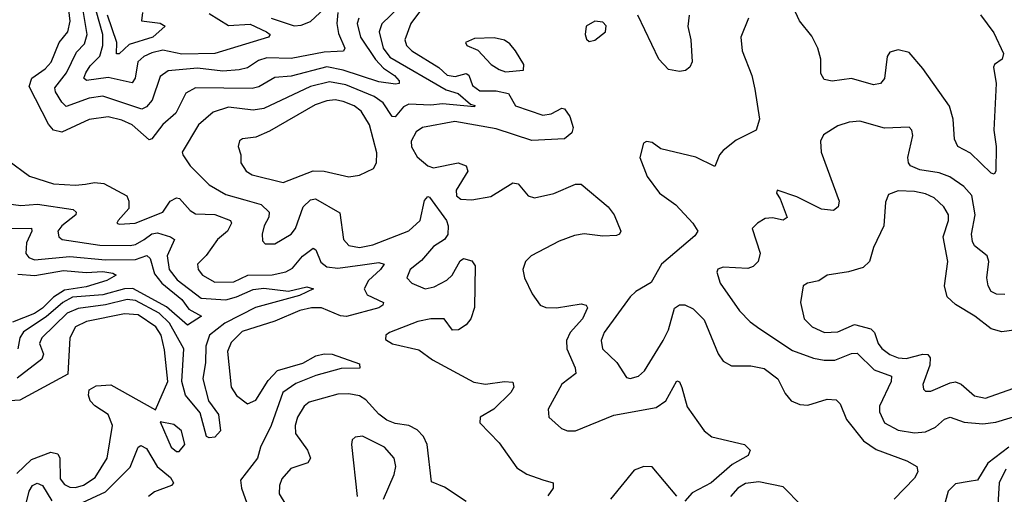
# Model space of a CAD drawing. Extents: x 1678431 to 1860718, y 384618 to 522882.
# Tile 257 of 473: x 1732271 to 1735874, y 492703 to 494439. Entities that reach past the tile are written whole.
import ezdxf

# ---------------------------------------------------------------- set-up
doc = ezdxf.new("R2010")
doc.units = 0

msp = doc.modelspace()

# ---------------------------------------------------------------- linework, layer by layer
at = {"layer": '0CON10XD'}
for points in [[(1733512, 494445), (1733506.2, 494425), (1733518.4, 494375), (1733573.6, 494293.6), (1733601.9, 494261.9), (1733642.4, 494235), (1733659.2, 494215), (1733660, 494205), (1733646.6, 494203.4), (1733585, 494212.2), (1733455, 494254.6), (1733395, 494267), (1733265, 494232), (1733205, 494227), (1733146.2, 494193.8), (1733122.3, 494187.7), (1732915, 494190), (1732879.2, 494170.8), (1732842.8, 494097.2), (1732795, 494055.3), (1732755, 494003.1), (1732745, 494000), (1732682.4, 494055), (1732645, 494072), (1732595, 494083.6), (1732525, 494073.4), (1732425, 494027.9), (1732394.8, 494034.8), (1732377.1, 494057.1), (1732305.8, 494195), (1732315.3, 494225), (1732365, 494258.9), (1732386, 494284), (1732415.2, 494355), (1732447.5, 494395), (1732456.1, 494433.9), (1732445, 494527.3)], [(1733434.8, 494465.2), (1733431.9, 494425), (1733438.2, 494388.2), (1733461.2, 494335), (1733456.4, 494323.6), (1733432.5, 494322.5), (1733385, 494320.5), (1733265, 494296.8), (1733175, 494299.8), (1733145, 494289.4), (1733105, 494262.7), (1733074.2, 494255.8), (1733015, 494251.1), (1732921.4, 494261.4), (1732815, 494251.8), (1732785, 494231.5), (1732755.8, 494145), (1732735, 494120.8), (1732718.1, 494111.9), (1732575, 494159.6), (1732525, 494152.2), (1732441.5, 494121.5), (1732425, 494137.3), (1732402.3, 494175), (1732400.3, 494189.7), (1732443, 494245), (1732479.7, 494320.3), (1732508.9, 494351.1), (1732517.7, 494385), (1732494.4, 494525)], [(1733785, 494536.9), (1733701.7, 494425), (1733680.4, 494365), (1733686.8, 494345), (1733706.4, 494325), (1733804.3, 494264.3), (1733835, 494235.6), (1733865, 494230.9), (1733905, 494242.2), (1733915, 494236.4), (1733927.8, 494197.8), (1733955, 494178.2), (1734015, 494178.8), (1734059.4, 494169.4), (1734085, 494123.8), (1734185, 494089.6), (1734215.9, 494094.1), (1734255, 494115.5), (1734265, 494112.9), (1734284.5, 494085), (1734296.7, 494045), (1734290.8, 494025), (1734265, 494002.7), (1734145, 493996.7), (1734015, 494039.7), (1733862.8, 494067.2), (1733745, 494044.7), (1733721.8, 494028.2), (1733703.1, 493995), (1733705, 493974.3), (1733725, 493936.9), (1733764.7, 493904.7), (1733785, 493897.5), (1733875, 493915.2), (1733904.4, 493905), (1733910.9, 493885), (1733868.5, 493815), (1733869.5, 493795), (1733885, 493783.1), (1733925, 493780.5), (1733995, 493792.1), (1734075, 493842.2), (1734095, 493838.6), (1734131.9, 493795), (1734155, 493788), (1734225, 493802.9), (1734305, 493837.1), (1734325, 493837.1), (1734424.2, 493755), (1734445.7, 493725), (1734470, 493665), (1734465.8, 493654.2), (1734455, 493650), (1734405, 493646.7), (1734336, 493656), (1734300.9, 493649.1), (1734245, 493628.7), (1734142.5, 493575), (1734121.9, 493555), (1734112.2, 493525), (1734118.1, 493495), (1734146.1, 493436.1), (1734175, 493394.3), (1734196.2, 493386.2), (1734234.6, 493384.6), (1734325, 493400), (1734343.8, 493395), (1734348.9, 493385), (1734330.4, 493345), (1734285.6, 493294.4), (1734271.8, 493265), (1734272.8, 493235), (1734303.8, 493165), (1734306.5, 493145), (1734255, 493106), (1734204.4, 493015), (1734206.9, 492985), (1734253.2, 492943.2), (1734275, 492934.7), (1734305, 492935.3), (1734445, 492992), (1734599.4, 493020.6), (1734635.5, 493045), (1734675, 493117.5), (1734685, 493113.8), (1734693.8, 493093.8), (1734713, 493023), (1734775.6, 492935.6), (1734803.6, 492913.6), (1734923.3, 492885), (1734943.3, 492865), (1734936.7, 492845), (1734878.5, 492811.5), (1734801.5, 492745), (1734731.4, 492708.6), (1734705, 492677.5)], [(1733659, 494485), (1733595.9, 494424.1), (1733585.9, 494394.1), (1733601.3, 494335), (1733625, 494301.7), (1733832.1, 494182.1), (1733875, 494169.5), (1733920.1, 494130.1), (1733936.7, 494125), (1733935, 494120), (1733818.2, 494131.8), (1733775, 494126.2), (1733695, 494129.6), (1733675, 494120.3), (1733645, 494083.8), (1733634.3, 494084.3), (1733601.2, 494135), (1733568.6, 494158.6), (1733465, 494200.3), (1733405, 494211.4), (1733334.9, 494195.1), (1733165, 494113.6), (1733125, 494108.1), (1733035, 494118.5), (1732979, 494101), (1732925.9, 494055), (1732865.8, 493955), (1732868, 493945), (1732894.4, 493905), (1732965, 493834.6), (1733025, 493800), (1733095, 493780.4), (1733155, 493762.7), (1733184, 493735), (1733183, 493717), (1733165.5, 493685), (1733158.1, 493655), (1733160, 493630), (1733169.7, 493619.7), (1733205, 493618.9), (1733265, 493654.5), (1733280.4, 493675), (1733308.1, 493755), (1733335, 493780), (1733354, 493784), (1733443.1, 493733.1), (1733456.2, 493635), (1733475, 493613.3), (1733515, 493605.2), (1733563.1, 493615), (1733695, 493667), (1733736.9, 493705), (1733752, 493778), (1733765, 493792.2), (1733770.2, 493790.2), (1733832.4, 493705), (1733838.6, 493685), (1733837.2, 493652.8), (1733825.3, 493634.7), (1733785, 493609.1), (1733741.3, 493558.7), (1733699.3, 493525), (1733687.3, 493495), (1733705.6, 493475), (1733755, 493454.7), (1733788.2, 493461.8), (1733834, 493486), (1733853.8, 493505), (1733882.5, 493557.5), (1733895, 493566), (1733925, 493556.7), (1733938.1, 493538.1), (1733935.8, 493385.8), (1733921.9, 493345), (1733905, 493322.9), (1733876.7, 493305), (1733855, 493302.9), (1733823.8, 493345), (1733775.3, 493345.3), (1733727.5, 493335), (1733624.7, 493295.3), (1733610.8, 493285), (1733609.7, 493269.7), (1733635, 493253.8), (1733731.5, 493231.5), (1733781.4, 493195), (1733933.3, 493113.3), (1733975, 493105.5), (1734045, 493115.5), (1734075, 493113.3), (1734078.6, 493095), (1734067.8, 493075), (1734005.7, 493014.3), (1733956.2, 492985), (1733954.3, 492965), (1734025, 492890.8), (1734090.3, 492800.3), (1734127, 492777), (1734185, 492756.2), (1734222.5, 492745), (1734222.5, 492725), (1734203, 492697)], [(1733191.6, 494445), (1733275, 494416.4), (1733301.3, 494418.7), (1733335, 494432.1), (1733405, 494497.2)], [(1735786.7, 494456.7), (1735835, 494391.2), (1735870, 494315), (1735865.8, 494294.2), (1735837.5, 494275), (1735834, 494265), (1735844.2, 494205), (1735835.6, 494035), (1735844.3, 493975), (1735842.5, 493885), (1735836, 493874), (1735825, 493877.5), (1735750.3, 493950.3), (1735702.9, 493975), (1735691.7, 494001.7), (1735686.4, 494075), (1735673.1, 494123.1), (1735575, 494260), (1735525, 494318.6), (1735485, 494328.2), (1735455, 494320.6), (1735445.4, 494304.6), (1735435, 494223.8), (1735420, 494205), (1735395, 494200.4), (1735315, 494223.3), (1735244.3, 494214.3), (1735215, 494220), (1735202.6, 494242.6), (1735201.9, 494295), (1735191.5, 494335), (1735168.9, 494378.9), (1735124.7, 494434.7), (1735095, 494498)], [(1732965, 494461.2), (1733035, 494417.7), (1733115, 494422.3), (1733174.4, 494395), (1733187.1, 494385), (1733181.2, 494375), (1732985.8, 494315.7), (1732865, 494312.4), (1732795, 494327), (1732755, 494318), (1732725.1, 494304.9), (1732703.8, 494285), (1732693.3, 494225), (1732682.5, 494207.5), (1732595, 494227.7), (1732516.1, 494216.1), (1732506.4, 494225), (1732513.5, 494245), (1732529.7, 494270.3), (1732564.4, 494305), (1732576, 494345), (1732575.4, 494385), (1732551.3, 494471.3)], [(1732720, 494465), (1732716.7, 494435), (1732785, 494426.2), (1732803.8, 494415), (1732758.2, 494375), (1732671.6, 494348.4), (1732635, 494313.5), (1732625, 494313.8), (1732626.5, 494355), (1732592.4, 494455)], [(1734938, 494445), (1734909.5, 494375), (1734913.9, 494325), (1734950.4, 494235), (1734960.6, 494185), (1734978, 494075), (1734966.2, 494035), (1734892.1, 493997.9), (1734845, 493960.6), (1734831.1, 493945), (1734815, 493902.5), (1734745, 493936.2), (1734617.2, 493967.2), (1734585, 493989.2), (1734565, 493993.3), (1734553, 493987), (1734540.6, 493935), (1734567.1, 493865), (1734612.2, 493805), (1734671.7, 493761.7), (1734734.5, 493695), (1734752.5, 493665), (1734741.8, 493648.2), (1734619.1, 493545), (1734582.1, 493477.9), (1734525, 493444.6), (1734505, 493425.5), (1734409.1, 493295), (1734398.7, 493265), (1734403.6, 493235), (1734455.4, 493185), (1734490.8, 493130.8), (1734505, 493126.7), (1734535, 493135.5), (1734556.9, 493155), (1734625.9, 493265), (1734645.3, 493305), (1734666.6, 493383.4), (1734685, 493396.4), (1734705, 493396.2), (1734735, 493381.8), (1734775, 493341.1), (1734826.5, 493216.5), (1734845, 493190), (1734875, 493172.9), (1734946.6, 493173.4), (1734995, 493163.6), (1735045.5, 493125), (1735071.5, 493071.5), (1735094.2, 493045), (1735125, 493031.1), (1735155, 493028.8), (1735225, 493051.2), (1735258.3, 493048.3), (1735273.4, 493033.4), (1735296.5, 492976.5), (1735358.4, 492898.4), (1735405, 492867.1), (1735516.7, 492825), (1735554, 492805), (1735557.5, 492785), (1735545, 492762), (1735470.8, 492685)], [(1734720.6, 494455), (1734715.4, 494414.6), (1734726.2, 494365), (1734732, 494285), (1734723.3, 494265), (1734707.1, 494252.9), (1734685, 494250), (1734645, 494256.2), (1734609.2, 494295), (1734533.3, 494455)], [(1734355, 494358.8), (1734375, 494364), (1734414, 494395), (1734417, 494417), (1734405, 494430), (1734375, 494433.8), (1734343.8, 494415), (1734340, 494385), (1734345, 494367.5), (1734355, 494358.8)], [(1734048.6, 494248.6), (1734115, 494254), (1734115.6, 494275), (1734084.6, 494325), (1734065, 494350.4), (1734045, 494364.6), (1734007.2, 494372.8), (1733935, 494370), (1733902.5, 494355), (1733907.5, 494345), (1733947, 494327), (1733995.6, 494275), (1734025, 494256.4), (1734048.6, 494248.6)], [(1733235, 493843.3), (1733345, 493886.2), (1733385, 493885.3), (1733475, 493864.7), (1733515, 493870.8), (1733565.8, 493894.2), (1733576.2, 493915), (1733577.5, 493952.5), (1733550.7, 494055), (1733520, 494105), (1733495, 494123.3), (1733455, 494140.2), (1733425, 494145.9), (1733395, 494142.7), (1733352.5, 494127.5), (1733185, 494030.7), (1733135, 494009.6), (1733086.7, 494003.3), (1733075, 493995.8), (1733070.6, 493975), (1733080, 493945), (1733080, 493915), (1733099.4, 493885), (1733121.7, 493871.7), (1733235, 493843.3)], [(1735875, 493433.6), (1735845, 493435.6), (1735826, 493445), (1735814.4, 493465), (1735809.5, 493495), (1735816.4, 493555), (1735810.5, 493575), (1735765, 493612.2), (1735757.3, 493627.3), (1735753.3, 493655), (1735767.3, 493725), (1735755, 493795.5), (1735725, 493828.4), (1735674.5, 493864.5), (1735635, 493878.8), (1735565, 493889.6), (1735530.9, 493905), (1735522.5, 493915), (1735520.7, 493935), (1735538.5, 494015), (1735535.5, 494035.5), (1735525, 494045.7), (1735435, 494041.8), (1735345, 494067.5), (1735306.3, 494063.7), (1735265, 494050.5), (1735212.4, 494017.6), (1735201.1, 493995), (1735203.6, 493955), (1735269.4, 493775), (1735265.8, 493755), (1735249.2, 493740.8), (1735205, 493746.1), (1735115, 493791.2), (1735042.5, 493815), (1735040, 493805), (1735053.8, 493783.8), (1735078.6, 493715), (1735065, 493705.6), (1735025, 493714.5), (1734998.2, 493711.8), (1734970, 493695), (1734950.8, 493675), (1734980, 493585), (1734973.6, 493555), (1734955, 493536.2), (1734935, 493528.7), (1734845, 493533.3), (1734825, 493526), (1734821.4, 493515), (1734834.5, 493475), (1734904.3, 493374.3), (1734943.4, 493333.4), (1734978.8, 493308.8), (1735099.1, 493229.1), (1735175, 493200.5), (1735215, 493193.1), (1735254.1, 493194.1), (1735315, 493218.4), (1735335, 493219.7), (1735397.9, 493157.9), (1735460.5, 493135), (1735459.2, 493115), (1735417.3, 493025), (1735416.7, 493005), (1735434.6, 492965), (1735485, 492938.1), (1735545, 492928.1), (1735585, 492931.2), (1735621.7, 492948.3), (1735655, 492978.2), (1735675, 492984.6), (1735727.2, 492967.2), (1735795, 492960.4), (1735842.6, 492967.4), (1735934.6, 492994.6)], [(1732228.5, 493925), (1732307, 493867), (1732395, 493838.8), (1732475, 493833.2), (1732512.1, 493837.9), (1732545, 493843.6), (1732579.6, 493839.6), (1732663.3, 493795), (1732670.9, 493775), (1732671.1, 493748.9), (1732631.2, 493705), (1732626.7, 493695), (1732635, 493691.4), (1732693.8, 493695), (1732795, 493734.7), (1732821.8, 493775), (1732845, 493787.5), (1732855.5, 493785), (1732895, 493741.6), (1732915, 493728.4), (1732985, 493726.4), (1733043.1, 493705), (1733046.1, 493695), (1733032, 493665), (1732995, 493634.6), (1732953.9, 493576.1), (1732921.9, 493545), (1732924.5, 493525), (1732940.4, 493505), (1732985, 493478.9), (1733055, 493480.2), (1733105.9, 493504.1), (1733194.8, 493505.2), (1733245, 493516.3), (1733269.4, 493530.6), (1733305.8, 493574.2), (1733345, 493603.8), (1733355, 493596.7), (1733372.5, 493552.5), (1733395, 493534.8), (1733435, 493530), (1733525, 493542.6), (1733585, 493550.3), (1733604.2, 493545), (1733591.2, 493525), (1733547.3, 493485), (1733531.1, 493455), (1733542.5, 493432.5), (1733602.2, 493405), (1733599.5, 493395), (1733585, 493385.3), (1733467.1, 493352.9), (1733445, 493355.6), (1733375, 493385.2), (1733338.8, 493385), (1733295.6, 493375), (1733204.2, 493335.8), (1733085, 493298.4), (1733045, 493258.2), (1733031.4, 493225), (1733045.4, 493095), (1733065, 493063.8), (1733105, 493033.9), (1733135, 493046.9), (1733180.3, 493119.7), (1733215, 493155.7), (1733307.1, 493182.9), (1733355, 493210), (1733385, 493217.3), (1733415, 493216), (1733515, 493180), (1733515.7, 493164.3), (1733447, 493163), (1733355, 493137.5), (1733281.4, 493108.6), (1733234.4, 493075.6), (1733190.8, 492955), (1733152.3, 492875), (1733141.3, 492835), (1733078.9, 492755), (1733082.7, 492725), (1733114.1, 492635.9)], [(1735945, 493308.4), (1735865, 493296.9), (1735825, 493307.8), (1735766.2, 493355), (1735695, 493397.2), (1735664.6, 493425), (1735655.3, 493465), (1735666.5, 493555), (1735650.2, 493645), (1735669.2, 493705), (1735669.2, 493725), (1735652, 493755), (1735617.5, 493787.5), (1735585, 493802.5), (1735545, 493810.7), (1735485, 493813.3), (1735450.3, 493799.7), (1735438.3, 493771.7), (1735432.4, 493685), (1735394.6, 493605.4), (1735380, 493555), (1735357.7, 493532.3), (1735303.1, 493516.9), (1735225, 493504.5), (1735195, 493484.4), (1735153.3, 493475), (1735138, 493465), (1735127.5, 493405), (1735141.4, 493345), (1735170.8, 493315), (1735215.3, 493295.3), (1735265, 493297.8), (1735325, 493324.3), (1735385, 493308.2), (1735398.8, 493295), (1735412, 493255), (1735425.7, 493235.7), (1735454.6, 493214.6), (1735485, 493202.1), (1735515, 493200.2), (1735575, 493216.1), (1735594.2, 493214.2), (1735602, 493202), (1735600.5, 493175), (1735575.6, 493105), (1735577.3, 493087.3), (1735585, 493080), (1735605, 493080), (1735675, 493110.9), (1735695, 493114.2), (1735716, 493106), (1735765, 493062.7), (1735805, 493054.7), (1736005, 493125.2)], [(1732230.8, 493765), (1732275, 493758.9), (1732336.2, 493763.8), (1732466.7, 493745), (1732477.3, 493735), (1732476.2, 493725), (1732425.3, 493685), (1732411.4, 493665), (1732413.9, 493645), (1732426.9, 493635), (1732565, 493614.3), (1732675, 493613.2), (1732695, 493616.7), (1732726.7, 493635), (1732755, 493656), (1732775, 493659.7), (1732823.5, 493645), (1732837.1, 493635), (1732810.3, 493575), (1732818.5, 493525), (1732847.4, 493487.4), (1732935, 493420.8), (1733025, 493414.6), (1733065, 493425.1), (1733125, 493452.2), (1733165, 493457.3), (1733254.4, 493445.6), (1733322.3, 493462.3), (1733346.2, 493455), (1733295, 493430.2), (1733133.5, 493386.5), (1733021.3, 493328.7), (1732965.2, 493285), (1732952.5, 493245), (1732951.3, 493185), (1732941.5, 493125), (1732962.6, 493045), (1732998.4, 492995), (1733005.4, 492934.6), (1732985, 492912), (1732965, 492909.2), (1732955, 492914), (1732931.5, 493001.5), (1732877.4, 493065), (1732864.1, 493115), (1732871.4, 493235), (1732819.5, 493329.5), (1732781.7, 493365), (1732695, 493412.2), (1732665, 493415.1), (1732585, 493395.5), (1732485, 493382.1), (1732445, 493365.1), (1732352.4, 493275), (1732344.3, 493255), (1732358.2, 493215), (1732352.8, 493197.2), (1732261.9, 493128.1)], [(1732224.8, 493674.8), (1732315, 493676.9), (1732315.9, 493665), (1732296.6, 493623.4), (1732293.7, 493583.7), (1732305, 493569.1), (1732325, 493560.8), (1732455, 493573.4), (1732585, 493560.7), (1732695, 493561.6), (1732736.4, 493576.4), (1732748.3, 493565), (1732765, 493508.8), (1732791.2, 493475), (1732864.2, 493415), (1732889.6, 493379.6), (1732936, 493355), (1732885, 493321.4), (1732808.8, 493388.8), (1732685, 493455.9), (1732655, 493454.1), (1732575, 493432.9), (1732465, 493423.8), (1732428.6, 493405), (1732368.2, 493351.8), (1732285, 493297.3), (1732271.4, 493275), (1732264.8, 493235)], [(1732265, 493507.6), (1732326.9, 493503.1), (1732431.7, 493521.7), (1732515, 493514.5), (1732575, 493518), (1732612, 493512), (1732623.8, 493505), (1732589.5, 493485), (1732515, 493461.8), (1732435, 493450.2), (1732395, 493423.9), (1732355, 493383.5), (1732325, 493364.5), (1732245, 493333.1)], [(1732260.8, 492779.2), (1732315, 492830.2), (1732385, 492857.4), (1732410.7, 492850.7), (1732418.4, 492835), (1732419.9, 492759.9), (1732435, 492739.2), (1732455, 492729.1), (1732475, 492727.9), (1732505, 492736.7), (1732548, 492765), (1732591.5, 492835), (1732610.7, 492955), (1732594.7, 492994.7), (1732546.2, 493026.2), (1732528.6, 493045), (1732522.9, 493065), (1732526, 493085), (1732550.8, 493099.2), (1732605, 493103.5), (1732768.3, 493011.7), (1732813.6, 493115), (1732801.5, 493231.5), (1732789.4, 493285), (1732769.6, 493315), (1732705, 493359.1), (1732655, 493362.9), (1732515.6, 493335), (1732475.9, 493315), (1732454.2, 493275), (1732447.5, 493142.5), (1732272.2, 493047.8), (1732235.2, 493044.8)], [(1733905, 492676.8), (1733825, 492729.3), (1733778.3, 492748.3), (1733762.6, 492885), (1733748.3, 492915), (1733725, 492938.6), (1733695.2, 492955.2), (1733645, 492961.5), (1733614.1, 492974.1), (1733585, 492996.4), (1733538.2, 493048.2), (1733515, 493063), (1733475, 493070.7), (1733435, 493069.5), (1733329.8, 493040.2), (1733312.5, 493025), (1733287.2, 492985), (1733279.7, 492955), (1733280.8, 492925), (1733324.6, 492865), (1733335.4, 492834.6), (1733325, 492818.5), (1733263.1, 492796.9), (1733230.7, 492759.3), (1733221.2, 492735), (1733220.9, 492705), (1733244.4, 492664.4)], [(1732855, 492859.2), (1732875.4, 492885), (1732863.6, 492935), (1732835, 492957.8), (1732785, 492967.5), (1732825, 492875.8), (1732845, 492859.4), (1732855, 492859.2)], [(1733601.8, 492685), (1733641.2, 492775), (1733646.9, 492805), (1733640.9, 492835), (1733605.7, 492875.7), (1733525, 492915.5), (1733498.1, 492911.9), (1733488.1, 492901.9), (1733485.6, 492885), (1733505.7, 492695)], [(1732485, 492666.3), (1732585, 492712.3), (1732675, 492802.2), (1732705, 492875.7), (1732715, 492881.5), (1732735, 492870.9), (1732774.3, 492805), (1732823.6, 492765), (1732833.8, 492745), (1732827.1, 492735), (1732765, 492712.6), (1732742.9, 492695)], [(1735890.5, 492875), (1735812.7, 492817.3), (1735775.6, 492754.4), (1735745, 492749.3), (1735695, 492741.1), (1735668.4, 492715), (1735646.2, 492633.8)], [(1734675, 492696.5), (1734585, 492803.1), (1734555, 492805.2), (1734519.1, 492790.9), (1734432.5, 492685)], [(1735878.9, 492795), (1735854.8, 492745), (1735850.4, 492665), (1735835, 492651.7), (1735785.3, 492654.7), (1735765, 492644.4), (1735748.7, 492611.3), (1735739.1, 492535), (1735744.1, 492485), (1735763.6, 492425), (1735783.8, 492415), (1735825, 492410.5), (1735852.1, 492395), (1735834.7, 492345), (1735843.1, 492305), (1735856.8, 492276.8), (1735930, 492165)], [(1732274.5, 492585), (1732305.8, 492714.2), (1732317.7, 492735), (1732335, 492743.2), (1732355, 492735.3), (1732388.9, 492678.9)], [(1735131.7, 492661.7), (1735065, 492730.4), (1734975, 492748.4), (1734927.2, 492742.8), (1734898.5, 492725), (1734871.9, 492695)]]:
    msp.add_lwpolyline(points, dxfattribs=at)

doc.saveas('drawing.dxf')
